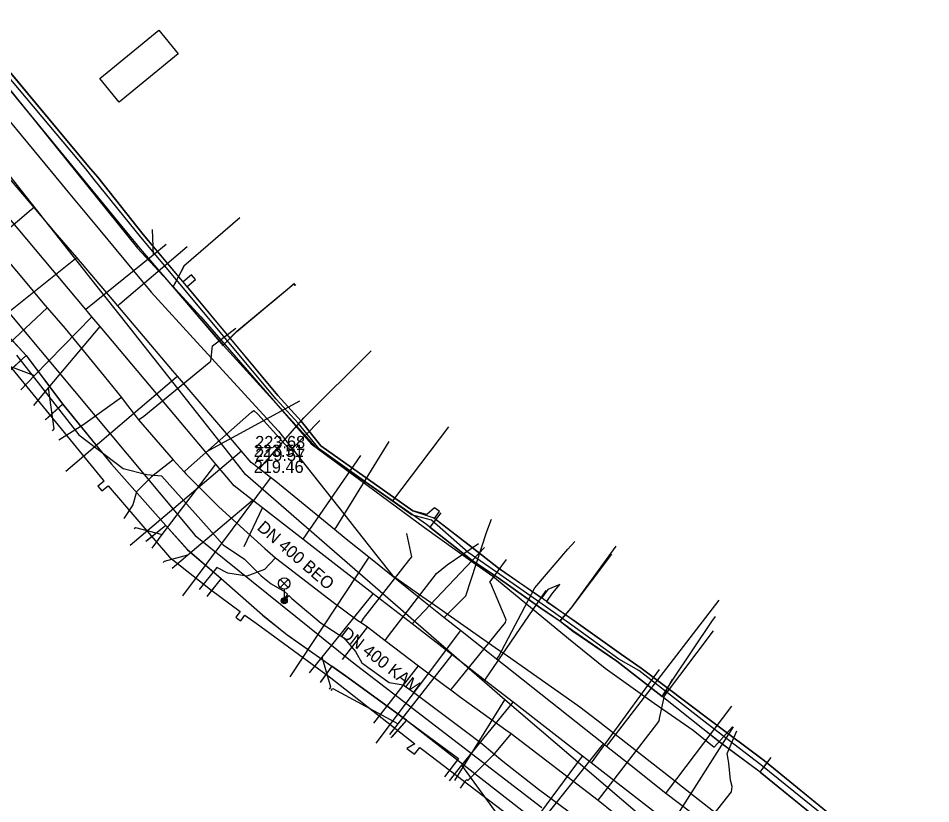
# Model space of a CAD drawing. Extents: x -595540 to -593988, y -1160850 to -1159202.
# Drawn here: x -595194.7 to -595134.9, y -1160625.5 to -1160574 of the extents above; entities that cross this region are included whole.
import ezdxf

# ---------------------------------------------------------------- set-up
doc = ezdxf.new("R2010")
doc.units = 0
for name, color, linetype in [('BKOM-ODVODNENI_trasa sítě', 7, 'Continuous'), ('BVK-JEDNOTNA_popisy', 7, 'Continuous'), ('BVK-JEDNOTNA_trasa sítě', 7, 'Continuous'), ('BVK-KANALIZACE_ vyřazená trasa sítě', 7, 'Continuous'), ('BVK-KANALIZACE_popisy zrušené sítě', 7, 'Continuous'), ('BVK-VODOVOD_trasa sítě', 7, 'Continuous'), ('BVK-VODOVOD_trasa zrušené sítě', 7, 'Continuous'), ('CETIN_kabel podzemní', 7, 'Continuous'), ('DESTOVA_trasa neprovozované sítě', 7, 'Continuous'), ('DSP-DESTOVA-BVK_objekt nadzemní sítě', 7, 'Continuous'), ('DSP-SDEL-VODAFONE_kabel', 7, 'Continuous'), ('EON-NN_kabel', 7, 'Continuous'), ('EON-VN_kabel', 7, 'Continuous'), ('INNOGY-STL_trasa sítě', 7, 'Continuous'), ('JEDNOTNA_trasa neprovozované sítě', 7, 'Continuous'), ('TSB_kabel VO', 7, 'Continuous'), ('TSB_lampy VO', 7, 'Continuous')]:
    doc.layers.add(name, color=color, linetype=linetype)

msp = doc.modelspace()

# ---------------------------------------------------------------- linework, layer by layer
at = {"layer": 'BKOM-ODVODNENI_trasa sítě'}
msp.add_lwpolyline([(-595179.87, -1160608.61), (-595178.66, -1160606.06)], dxfattribs=at)
at = {"layer": 'BVK-JEDNOTNA_popisy'}
msp.add_line((-595179.242, -1160602.853), (-595179.242, -1160602.853), dxfattribs=at)
at = {"layer": 'BVK-JEDNOTNA_trasa sítě'}
for points in [[(-595180.52, -1160604.62), (-595181.712, -1160603.203), (-595182.37, -1160602.42), (-595189.301, -1160594.181), (-595189.84, -1160593.54), (-595190.232, -1160593.074), (-595197.419, -1160584.53), (-595200.22, -1160581.2), (-595202.291, -1160578.737), (-595202.851, -1160578.071), (-595204.962, -1160575.562), (-595211.127, -1160568.232)], [(-595142.464, -1160634.187), (-595147.368, -1160630.377), (-595151.931, -1160626.832), (-595152.561, -1160626.342), (-595153.113, -1160625.913), (-595157.142, -1160622.783), (-595157.7, -1160622.35), (-595162.252, -1160618.813), (-595164.116, -1160617.365), (-595166.253, -1160615.704), (-595168.871, -1160613.671), (-595171.409, -1160611.699), (-595178.662, -1160606.063), (-595179.315, -1160605.556), (-595180.52, -1160604.62)]]:
    msp.add_lwpolyline(points, dxfattribs=at)
at = {"layer": 'BVK-KANALIZACE_ vyřazená trasa sítě'}
msp.add_line((-595166.063, -1160623.937), (-595162.801, -1160618.643), dxfattribs=at)
for points in [[(-595179.773, -1160603.88), (-595180.79, -1160602.591), (-595187.974, -1160593.484), (-595189.169, -1160591.969), (-595194.143, -1160585.665), (-595196.255, -1160582.988), (-595198.59, -1160580.028), (-595201.043, -1160576.919), (-595203.545, -1160573.747), (-595203.682, -1160573.574), (-595208.649, -1160567.278)], [(-595147.513, -1160631.706), (-595162.801, -1160618.643), (-595179.773, -1160603.88)]]:
    msp.add_lwpolyline(points, dxfattribs=at)
at = {"layer": 'BVK-KANALIZACE_popisy zrušené sítě'}
msp.add_line((-595179.145, -1160601.357), (-595179.145, -1160601.357), dxfattribs=at)
at = {"layer": 'BVK-VODOVOD_trasa sítě'}
for points in [[(-595150.54, -1160626.08), (-595152.25, -1160624.78), (-595154.52, -1160622.98), (-595156.13, -1160621.7), (-595156.34, -1160621.53), (-595162.75, -1160616.44), (-595163.33, -1160615.98), (-595163.88, -1160615.54), (-595165.7, -1160614.11), (-595166.78, -1160613.25), (-595168.54, -1160611.86), (-595171.71, -1160609.31), (-595173.19, -1160608.12), (-595173.96, -1160607.49), (-595177.79, -1160604.35), (-595178.14, -1160604.08), (-595178.87, -1160603.51), (-595179.41, -1160603.09), (-595180.04, -1160602.35), (-595180.63, -1160601.66), (-595184.23, -1160597.43), (-595184.53, -1160597.08), (-595188.15, -1160592.82), (-595188.38, -1160592.55), (-595190.83, -1160589.67), (-595192.24, -1160588.02), (-595193.63, -1160586.38), (-595199.82, -1160579.12)], [(-595193.63, -1160586.38), (-595193.82, -1160586.54), (-595200.7, -1160592.39)], [(-595188.15, -1160592.82), (-595188.01, -1160592.7), (-595183.59, -1160588.94)], [(-595190.83, -1160589.67), (-595190.91, -1160589.74), (-595198.25, -1160595.61)], [(-595178.87, -1160603.51), (-595178.77, -1160603.4), (-595175.95, -1160600.16), (-595171.55, -1160595.78)], [(-595184.23, -1160597.43), (-595184.33, -1160597.52), (-595191.55, -1160603.69)], [(-595173.96, -1160607.49), (-595173.85, -1160607.36), (-595170.37, -1160601.71)], [(-595180.04, -1160602.35), (-595180.17, -1160602.46), (-595187.34, -1160608.53)], [(-595178.14, -1160604.08), (-595178.23, -1160604.21), (-595183.91, -1160611.83)], [(-595166.78, -1160613.25), (-595166.7, -1160613.18), (-595165.34, -1160611.84), (-595163.97, -1160607.61), (-595163.663, -1160606.817)], [(-595163.33, -1160615.98), (-595163.21, -1160615.83), (-595160.84, -1160611.32), (-595158.658, -1160608.765), (-595158.203, -1160608.266)], [(-595171.71, -1160609.31), (-595171.75, -1160609.37), (-595176.87, -1160617.14)], [(-595156.13, -1160621.7), (-595155.98, -1160621.51), (-595148.75, -1160612.11)], [(-595165.7, -1160614.11), (-595165.77, -1160614.2), (-595171.24, -1160621.49)], [(-595152.25, -1160624.78), (-595152.14, -1160624.63), (-595147.92, -1160619.06)], [(-595156.34, -1160621.53), (-595156.44, -1160621.65), (-595161.97, -1160628.56)]]:
    msp.add_lwpolyline(points, dxfattribs=at)
at = {"layer": 'BVK-VODOVOD_trasa zrušené sítě'}
msp.add_lwpolyline([(-595197.906, -1160577.511), (-595191.783, -1160584.902), (-595191.382, -1160585.386), (-595189.316, -1160587.881), (-595186.597, -1160591.162), (-595185.951, -1160591.942), (-595182.958, -1160595.21), (-595178.619, -1160599.949), (-595177.627, -1160601.033), (-595177.058, -1160601.755), (-595175.737, -1160603.429), (-595173.34, -1160606.466), (-595172.641, -1160607.354), (-595171.177, -1160609.209), (-595170.158, -1160610.501), (-595168.226, -1160611.855), (-595167.313, -1160612.495), (-595163.42, -1160615.222), (-595162.616, -1160615.776), (-595158.778, -1160618.475), (-595157.873, -1160619.109), (-595156.776, -1160619.967), (-595151.88, -1160623.794), (-595150.141, -1160625.153), (-595144.675, -1160629.427)], dxfattribs=at)
at = {"layer": 'CETIN_kabel podzemní'}
for points in [[(-595202.33, -1160571.62), (-595200.15, -1160572.54), (-595186.85, -1160589.05), (-595184.61, -1160591.47), (-595182.7, -1160593.54), (-595175.47, -1160601.88), (-595168.05, -1160607.36), (-595165.05, -1160609.51), (-595163.59, -1160610.55), (-595161.12, -1160612.57), (-595158.62, -1160614.62), (-595156.22, -1160616.58), (-595153.01, -1160618.87), (-595150.47, -1160620.64), (-595149.08, -1160621.75), (-595147.88, -1160620.41)], [(-595184.52, -1160591.58), (-595184.65, -1160591.43), (-595186.66, -1160589.1), (-595193.06, -1160581.29), (-595195.7, -1160578.07), (-595200.36, -1160572.37), (-595200.57, -1160571.54)], [(-595211.27, -1160576.02), (-595209.94, -1160577.6), (-595209.1, -1160576.89), (-595196.57, -1160591.75), (-595183.08, -1160607.87), (-595172.8, -1160616.17), (-595160.37, -1160625.7)], [(-595180.16, -1160587.07), (-595183.81, -1160590.24), (-595184.45, -1160591.45), (-595184.52, -1160591.58)], [(-595184.52, -1160591.58), (-595183.48, -1160592.8), (-595181.24, -1160595.4)], [(-595181.24, -1160595.4), (-595180.34, -1160594.5), (-595177.01, -1160591.71), (-595176.56, -1160591.34)], [(-595195.83, -1160594.27), (-595194.14, -1160596.09)], [(-595181.24, -1160595.4), (-595175.15, -1160602.11), (-595170.15, -1160605.6)], [(-595194.14, -1160596.09), (-595195.38, -1160597.22)], [(-595194.14, -1160596.09), (-595191.75, -1160599.27)], [(-595191.75, -1160599.27), (-595192.86, -1160600.27)], [(-595191.75, -1160599.27), (-595188.55, -1160603.2), (-595184.99, -1160607.23)], [(-595166.49, -1160600.76), (-595170.15, -1160605.6)], [(-595167.7, -1160607.33), (-595167.92, -1160607.16), (-595170.15, -1160605.6)], [(-595166.99, -1160606.4), (-595167.7, -1160607.33)], [(-595184.99, -1160607.23), (-595186.27, -1160608.25)], [(-595184.99, -1160607.23), (-595183.58, -1160608.81), (-595181.38, -1160610.69)], [(-595167.7, -1160607.33), (-595164.94, -1160609.52), (-595163.24, -1160610.65), (-595160.44, -1160612.65), (-595159.18, -1160613.5)], [(-595159.18, -1160613.5), (-595158.45, -1160612.64), (-595155.5, -1160608.58)], [(-595181.38, -1160610.69), (-595182.27, -1160611.81)], [(-595181.38, -1160610.69), (-595178.66, -1160613.09), (-595177.06, -1160614.38), (-595174.12, -1160616.45)], [(-595149.23, -1160613.51), (-595149, -1160613.19)], [(-595159.18, -1160613.5), (-595158.34, -1160614.14), (-595155.47, -1160616.12), (-595152.48, -1160618.43)], [(-595152.48, -1160618.43), (-595151.77, -1160617.3), (-595149.23, -1160613.51)], [(-595174.12, -1160616.45), (-595174.86, -1160617.48)], [(-595169.24, -1160619.98), (-595173.23, -1160617.08), (-595174.12, -1160616.45)], [(-595146.08, -1160623.38), (-595148.64, -1160621.49), (-595149.82, -1160620.55), (-595152.48, -1160618.43)], [(-595169.24, -1160619.98), (-595170.19, -1160621.07)], [(-595169.24, -1160619.98), (-595168.56, -1160620.49)], [(-595168.56, -1160620.49), (-595165.83, -1160622.5), (-595166.75, -1160623.7)], [(-595145.72, -1160622.91), (-595145.35, -1160622.43)], [(-595146.08, -1160623.38), (-595145.72, -1160622.91)], [(-595146.08, -1160623.38), (-595138.53, -1160629.5), (-595136.81, -1160630.95), (-595134.9, -1160632.39)]]:
    msp.add_lwpolyline(points, dxfattribs=at)
at = {"layer": 'DESTOVA_trasa neprovozované sítě'}
for p, q in [((-595185.89, -1160587.83), (-595185.83, -1160589.5)), ((-595179.87, -1160608.61), (-595178.662, -1160606.063))]:
    msp.add_line(p, q, dxfattribs=at)
for points in [[(-595196.01, -1160596.62), (-595195.9, -1160596.55), (-595193.59, -1160597.4)], [(-595192.41, -1160601.02), (-595192.3, -1160600.9), (-595192.69, -1160598.21)], [(-595187.08, -1160607.43), (-595186.99, -1160607.36), (-595185.24, -1160607.82)], [(-595185.18, -1160609.66), (-595185.08, -1160609.57), (-595183.55, -1160609.15)], [(-595174.28, -1160617.95), (-595174.18, -1160617.82), (-595174.76, -1160615.86)], [(-595174.16, -1160618.03), (-595174.05, -1160617.91), (-595169.78, -1160620.22)], [(-595163.23, -1160626.51), (-595163.12, -1160626.37), (-595165.6, -1160622.94)]]:
    msp.add_lwpolyline(points, dxfattribs=at)
at = {"layer": 'DSP-DESTOVA-BVK_objekt nadzemní sítě'}
msp.add_lwpolyline([(-595189.312, -1160577.94), (-595185.448, -1160574.766), (-595184.178, -1160576.312), (-595188.042, -1160579.485)], close=True, dxfattribs=at)
at = {"layer": 'DSP-SDEL-VODAFONE_kabel'}
for p, q in [((-595184.519, -1160591.581), (-595186.658, -1160589.102)), ((-595184.519, -1160591.581), (-595184.648, -1160591.431)), ((-595181.237, -1160595.399), (-595181.237, -1160595.399)), ((-595194.14, -1160596.093), (-595195.415, -1160597.253)), ((-595191.754, -1160599.267), (-595192.901, -1160600.299)), ((-595184.994, -1160607.23), (-595186.297, -1160608.274)), ((-595164.94, -1160609.522), (-595167.916, -1160607.16)), ((-595163.237, -1160610.647), (-595164.94, -1160609.522)), ((-595181.376, -1160610.69), (-595178.66, -1160613.091)), ((-595160.438, -1160612.647), (-595163.237, -1160610.647)), ((-595159.184, -1160613.502), (-595160.438, -1160612.647)), ((-595178.66, -1160613.091), (-595177.062, -1160614.378)), ((-595177.062, -1160614.378), (-595173.232, -1160617.081)), ((-595149.144, -1160614.121), (-595152.429, -1160618.47)), ((-595152.483, -1160618.428), (-595155.465, -1160616.118)), ((-595174.118, -1160616.448), (-595174.892, -1160617.521)), ((-595149.819, -1160620.55), (-595152.483, -1160618.428)), ((-595169.241, -1160619.983), (-595170.253, -1160621.139)), ((-595146.078, -1160623.381), (-595145.419, -1160622.522)), ((-595138.534, -1160629.501), (-595146.078, -1160623.381))]:
    msp.add_line(p, q, dxfattribs=at)
for points in [[(-595186.658, -1160589.102), (-595193.058, -1160581.291), (-595195.7, -1160578.074), (-595200.359, -1160572.372), (-595200.71, -1160570.996), (-595200.442, -1160570.066), (-595195.459, -1160568.636), (-595185.466, -1160565.571), (-595178.415, -1160563.298), (-595174.489, -1160562.105), (-595169.605, -1160560.673), (-595167.01, -1160560.326), (-595165.577, -1160559.626), (-595163.721, -1160559.058), (-595163.201, -1160560.601)], [(-595183.483, -1160592.796), (-595184.519, -1160591.581), (-595183.802, -1160590.227)], [(-595181.218, -1160595.453), (-595184.519, -1160591.581), (-595184.451, -1160591.453)], [(-595175.145, -1160602.113), (-595181.237, -1160595.399), (-595180.337, -1160594.504), (-595177.005, -1160591.714)], [(-595178.105, -1160592.635), (-595176.622, -1160591.393), (-595176.546, -1160591.486), (-595176.49, -1160591.438)], [(-595196.203, -1160593.861), (-595194.14, -1160596.093), (-595191.754, -1160599.267), (-595188.55, -1160603.198), (-595184.994, -1160607.23), (-595183.578, -1160608.808), (-595181.376, -1160610.69), (-595178.66, -1160613.091), (-595177.062, -1160614.378), (-595173.232, -1160617.081), (-595169.241, -1160619.983), (-595159.499, -1160627.59)], [(-595196.203, -1160593.861), (-595195.831, -1160594.266), (-595194.14, -1160596.093), (-595191.754, -1160599.267), (-595188.55, -1160603.198), (-595184.994, -1160607.23), (-595183.578, -1160608.808)], [(-595167.916, -1160607.16), (-595175.145, -1160602.113)], [(-595183.578, -1160608.808), (-595181.376, -1160610.69), (-595182.312, -1160611.869)], [(-595159.184, -1160613.502), (-595158.453, -1160612.64), (-595155.78, -1160609.104)], [(-595155.465, -1160616.118), (-595158.34, -1160614.137), (-595159.184, -1160613.502)], [(-595173.232, -1160617.081), (-595169.241, -1160619.983)], [(-595146.078, -1160623.381), (-595148.636, -1160621.486), (-595149.819, -1160620.55)]]:
    msp.add_lwpolyline(points, dxfattribs=at)
at = {"layer": 'EON-NN_kabel'}
for points in [[(-595141.469, -1160626.177), (-595145.78, -1160622.64), (-595149.27, -1160620.05), (-595153.86, -1160616.58), (-595155.16, -1160615.67), (-595158.13, -1160613.56), (-595160.064, -1160612.224), (-595159.659, -1160611.646), (-595159.193, -1160611.101), (-595159.986, -1160611.416), (-595160.391, -1160611.994), (-595163.2, -1160610.02), (-595164.94, -1160608.66), (-595167.407, -1160606.756), (-595167.079, -1160606.298), (-595167.242, -1160606.181), (-595167.404, -1160606.065), (-595167.9, -1160606.5), (-595168.81, -1160606.27), (-595174.84, -1160602.01), (-595176.14, -1160600.39), (-595177.66, -1160598.7), (-595183.12, -1160592.13), (-595183.598, -1160591.566), (-595183.05, -1160591.109), (-595183.178, -1160590.956), (-595183.306, -1160590.802), (-595183.857, -1160591.261), (-595184.01, -1160591.08), (-595186.47, -1160588.16), (-595189.45, -1160584.4), (-595190.07, -1160583.7), (-595199.766, -1160572.026)], [(-595197.659, -1160593.81), (-595189.09, -1160604.25), (-595189.036, -1160604.313), (-595189.447, -1160604.651), (-595189.319, -1160604.805), (-595189.192, -1160604.959), (-595188.776, -1160604.616), (-595184.75, -1160609.3), (-595182.07, -1160611.41), (-595180.132, -1160612.871), (-595180.408, -1160613.231), (-595180.25, -1160613.353), (-595180.091, -1160613.475), (-595179.812, -1160613.111), (-595179.68, -1160613.21), (-595179.08, -1160613.63), (-595174.19, -1160617.21), (-595168.68, -1160621.526), (-595169.205, -1160621.829)], [(-595169.205, -1160621.829), (-595168.704, -1160622.215), (-595168.363, -1160621.77), (-595168.1, -1160621.97), (-595162.94, -1160625.91), (-595162.536, -1160626.501), (-595162.746, -1160626.775), (-595162.588, -1160626.897), (-595162.429, -1160627.019), (-595162.216, -1160626.741), (-595154.38, -1160632.4), (-595153.91, -1160632.72)]]:
    msp.add_lwpolyline(points, dxfattribs=at)
at = {"layer": 'EON-VN_kabel'}
for points in [[(-595138.42, -1160629.07), (-595146.03, -1160622.92), (-595149.47, -1160620.27), (-595154.02, -1160616.72), (-595155.32, -1160615.98), (-595158.41, -1160613.76), (-595160.51, -1160612.26), (-595163.35, -1160610.29), (-595165.19, -1160608.99), (-595167.59, -1160606.88), (-595168.91, -1160606.53), (-595174.96, -1160602.19), (-595176.32, -1160600.52), (-595177.76, -1160598.94), (-595184.07, -1160591.38), (-595186.63, -1160588.32), (-595189.69, -1160584.54), (-595190.24, -1160583.86), (-595200.44, -1160571.7)], [(-595200.12, -1160571.6), (-595190.07, -1160583.7), (-595189.45, -1160584.4), (-595186.47, -1160588.16), (-595183.91, -1160591.24), (-595177.66, -1160598.7), (-595176.14, -1160600.39), (-595174.84, -1160602.01), (-595168.81, -1160606.27), (-595167.44, -1160606.73), (-595164.94, -1160608.66), (-595163.2, -1160610.02), (-595160.25, -1160612.06), (-595158.13, -1160613.56), (-595155.16, -1160615.67), (-595153.86, -1160616.58), (-595149.27, -1160620.05), (-595145.78, -1160622.64), (-595140.93, -1160626.62)]]:
    msp.add_lwpolyline(points, dxfattribs=at)
at = {"layer": 'INNOGY-STL_trasa sítě'}
for points in [[(-595195.575, -1160589.604), (-595194.324, -1160591.107), (-595193.051, -1160592.628), (-595192.764, -1160592.963), (-595191.6, -1160594.32), (-595189.044, -1160597.44), (-595187.909, -1160598.833), (-595187.716, -1160599.07), (-595186.914, -1160600.135), (-595186.797, -1160600.296), (-595184.524, -1160602.916), (-595183.802, -1160603.712), (-595183.69, -1160603.835), (-595181.526, -1160606.005), (-595178.515, -1160608.724), (-595178.167, -1160609.038), (-595177.823, -1160609.335), (-595174.033, -1160612.248), (-595172.413, -1160613.446), (-595172.214, -1160613.577), (-595171.789, -1160613.871), (-595170.635, -1160614.751), (-595168.455, -1160616.413), (-595168.192, -1160616.611), (-595166.627, -1160617.783), (-595166.337, -1160617.997), (-595165.696, -1160618.469), (-595162.726, -1160620.609), (-595162.388, -1160620.856), (-595156.68, -1160625.221), (-595155.659, -1160626.05)], [(-595192.764, -1160592.963), (-595196.375, -1160596.321)], [(-595186.797, -1160600.296), (-595186.43, -1160600.058), (-595182.162, -1160596.549), (-595182.054, -1160596.457), (-595181.943, -1160595.441), (-595180.41, -1160594.286)], [(-595187.909, -1160598.833), (-595190.422, -1160600.648), (-595192.009, -1160601.633)], [(-595183.802, -1160603.712), (-595183.515, -1160603.455), (-595179.384, -1160599.787), (-595179.226, -1160599.679), (-595178.973, -1160599.932), (-595177.944, -1160601.068), (-595176.831, -1160602.307), (-595174.921, -1160600.338)], [(-595184.524, -1160602.916), (-595185.927, -1160604.038), (-595186.925, -1160605.01), (-595187.166, -1160605.88), (-595187.742, -1160606.77)], [(-595172.214, -1160613.577), (-595172.045, -1160613.315), (-595169.076, -1160609.529), (-595168.89, -1160609.274), (-595169.221, -1160607.748)], [(-595170.635, -1160614.751), (-595170.408, -1160614.456), (-595167.259, -1160610.376), (-595166.578, -1160609.802), (-595164.52, -1160608.407)], [(-595177.823, -1160609.335), (-595178.544, -1160610.109), (-595179.688, -1160610.555), (-595180.944, -1160610.359), (-595181.667, -1160609.979), (-595182.817, -1160611.425)], [(-595163.773, -1160610.931), (-595162.69, -1160609.46)], [(-595166.337, -1160617.997), (-595166.116, -1160617.725), (-595162.756, -1160613.585), (-595162.697, -1160613.411), (-595163.71, -1160611.017), (-595163.773, -1160610.931)], [(-595171.789, -1160613.871), (-595173.45, -1160616.004)], [(-595171.364, -1160620.188), (-595168.455, -1160616.413)], [(-595156.68, -1160625.221), (-595156.446, -1160624.922), (-595152.77, -1160620.155), (-595152.683, -1160620.028), (-595152.657, -1160619.881), (-595152.327, -1160618.396), (-595152.182, -1160617.988), (-595151.985, -1160617.601), (-595151.809, -1160617.293)], [(-595162.388, -1160620.856), (-595162.614, -1160621.134), (-595163.586, -1160622.304), (-595165.211, -1160623.927), (-595165.274, -1160623.87), (-595165.407, -1160624.004)], [(-595151.57, -1160629.293), (-595151.208, -1160628.814), (-595147.955, -1160624.686), (-595147.898, -1160624.331), (-595148.01, -1160623.919), (-595148.127, -1160622.796), (-595148.175, -1160622.529), (-595148.241, -1160622.171), (-595147.595, -1160620.679)], [(-595165.407, -1160624.004), (-595165.73, -1160624.43)]]:
    msp.add_lwpolyline(points, dxfattribs=at)
at = {"layer": 'JEDNOTNA_trasa neprovozované sítě'}
for p, q in [((-595176.25, -1160599.08), (-595182.37, -1160602.42)), ((-595172.24, -1160602.63), (-595176.018, -1160608.118)), ((-595164.12, -1160608.67), (-595168.871, -1160613.671)), ((-595160.1, -1160611.48), (-595164.116, -1160617.365)), ((-595152.68, -1160616.66), (-595157.142, -1160622.783)), ((-595147.83, -1160620.41), (-595151.931, -1160626.832))]:
    msp.add_line(p, q, dxfattribs=at)
for points in [[(-595184.98, -1160588.81), (-595185.83, -1160589.5), (-595190.232, -1160593.074)], [(-595194.5, -1160598.34), (-595193.59, -1160597.4), (-595189.84, -1160593.54)], [(-595193.65, -1160599.35), (-595192.69, -1160598.21), (-595189.301, -1160594.181)], [(-595185.9, -1160608.7), (-595185.24, -1160607.82), (-595181.712, -1160603.203)], [(-595184.58, -1160610.02), (-595183.55, -1160609.15), (-595179.315, -1160605.556)], [(-595175.58, -1160616.87), (-595174.76, -1160615.86), (-595171.409, -1160611.699)], [(-595170.33, -1160620.93), (-595169.78, -1160620.22), (-595166.253, -1160615.704)], [(-595166.42, -1160623.95), (-595165.6, -1160622.94), (-595162.252, -1160618.813)], [(-595161.6, -1160627.59), (-595160.88, -1160626.63), (-595157.7, -1160622.35)]]:
    msp.add_lwpolyline(points, dxfattribs=at)
at = {"layer": 'TSB_kabel VO'}
msp.add_lwpolyline([(-595194.78, -1160596.07), (-595191.47, -1160600.28), (-595190.7, -1160601.29), (-595187.79, -1160603.48), (-595186.23, -1160603.89), (-595185.29, -1160603.98), (-595181.24, -1160608.49), (-595179.84, -1160609.43), (-595178.76, -1160610.52), (-595178.1, -1160611.04), (-595177.23, -1160611.55), (-595177.03, -1160611.733), (-595177.211, -1160611.994), (-595177.241, -1160612.141), (-595177.113, -1160612.062), (-595176.941, -1160611.816), (-595176.75, -1160612), (-595174.83, -1160613.63), (-595173.33, -1160614.58), (-595172.57, -1160615.48), (-595172.17, -1160616.23), (-595170.36, -1160617.52), (-595169.45, -1160617.67), (-595168.77, -1160618.14), (-595165.03, -1160620.96), (-595164.28, -1160621.53), (-595162.92, -1160622.66), (-595160.58, -1160624.51), (-595156.84, -1160627.28)], dxfattribs=at)
at = {"layer": 'TSB_lampy VO'}
for p, q in [((-595177.505, -1160611.294), (-595176.975, -1160610.764)), ((-595177.505, -1160610.764), (-595176.975, -1160611.294)), ((-595177.505, -1160611.294), (-595176.975, -1160610.764)), ((-595177.505, -1160610.764), (-595176.975, -1160611.294)), ((-595177.24, -1160611.404), (-595177.24, -1160612.154)), ((-595177.24, -1160611.404), (-595177.24, -1160612.154))]:
    msp.add_line(p, q, dxfattribs=at)
for centre, radius in [((-595177.24, -1160611.029), 0.375), ((-595177.24, -1160611.029), 0.375), ((-595177.24, -1160612.154), 0.2), ((-595177.24, -1160612.154), 0.2), ((-595177.24, -1160612.154), 0.145), ((-595177.24, -1160612.154), 0.145), ((-595177.24, -1160612.154), 0.0876), ((-595177.24, -1160612.154), 0.0876)]:
    msp.add_circle(centre, radius, dxfattribs=at)

# ---------------------------------------------------------------- texts
at = {"layer": 'BVK-JEDNOTNA_popisy'}
for s, p in [('223.51', (-595179.242, -1160602.728)), ('219.46', (-595179.242, -1160603.778))]:
    msp.add_text(s, height=0.8, dxfattribs=at).set_placement(p)
msp.add_text('DN 400 KAM', height=0.8, rotation=322.14796, dxfattribs=at).set_placement((-595173.62, -1160614.44))
at = {"layer": 'BVK-KANALIZACE_popisy zrušené sítě'}
for s, p in [('223.68', (-595179.145, -1160602.157)), ('219.57', (-595179.145, -1160602.989))]:
    msp.add_text(s, height=0.8, dxfattribs=at).set_placement(p)
msp.add_text('DN 400 BEO', height=0.8, rotation=319.0802, dxfattribs=at).set_placement((-595179.074, -1160607.446))

doc.saveas('drawing.dxf')
